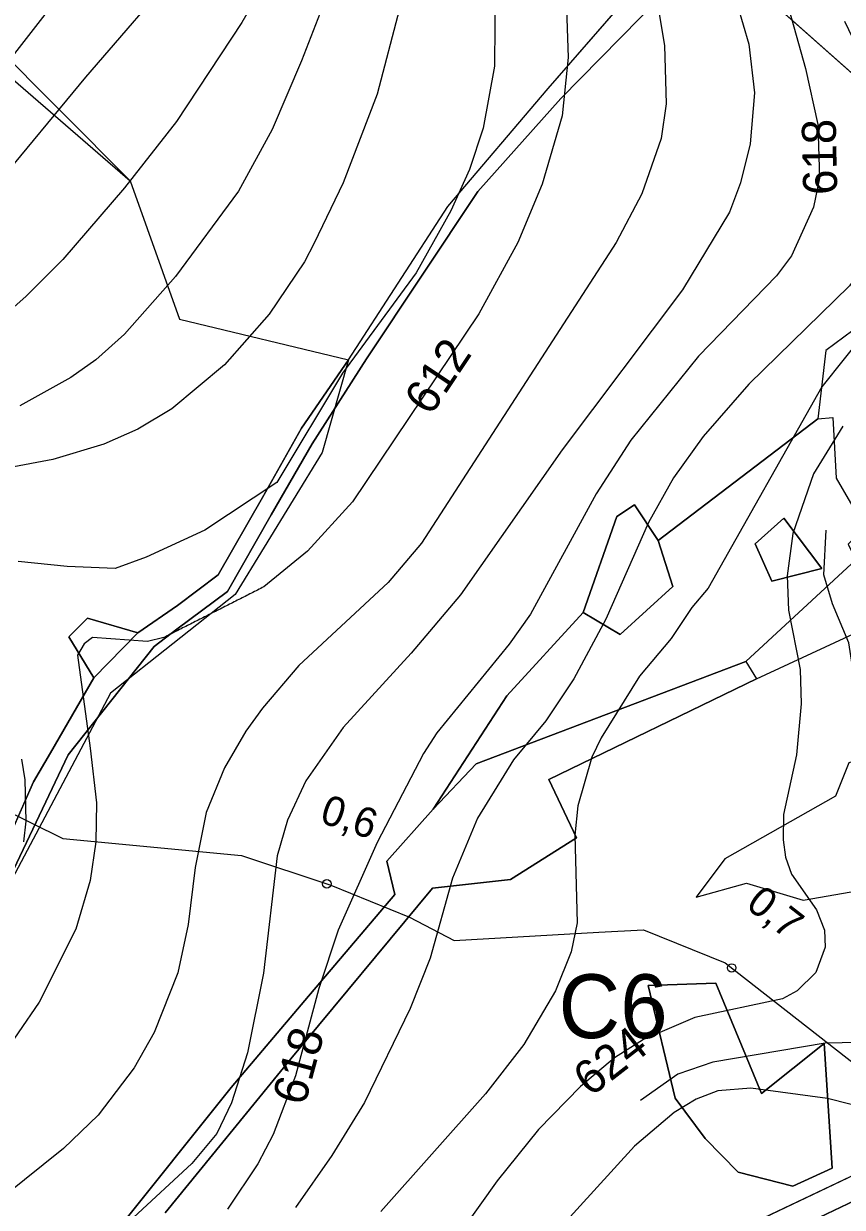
# Model space of a CAD drawing. Extents: x -709418 to -703832, y -1161719 to -1157826.
# Drawn here: x -706671.8 to -706479.4, y -1159557.8 to -1159279.6 of the extents above; entities that cross this region are included whole.
import ezdxf

# ---------------------------------------------------------------- set-up
doc = ezdxf.new("R2010")
doc.units = 0
for name, color, linetype in [('102_obvod PÚ', 7, 'Continuous'), ('106_zastavitelné plochy', 7, 'Continuous'), ('120_vrstevnice hlavní', 7, 'Continuous'), ('121_vrstevnice hlavní_popis', 7, 'Continuous'), ('122_vrstevnice základní', 7, 'Continuous'), ('124_vrstevnice doplňková', 7, 'Continuous'), ('201_orná půda_KN', 7, 'Continuous'), ('206_TTP_KN', 7, 'Continuous'), ('210_ostatní plocha_KN', 7, 'Continuous'), ('301_polní cesta_stav', 7, 'Continuous'), ('302_polní cesta_stav_popis', 7, 'Continuous'), ('Trasa-Hlavni  staniceni', 7, 'Continuous')]:
    doc.layers.add(name, color=color, linetype=linetype)

# ---------------------------------------------------------------- blocks, each defined once
blk = doc.blocks.new('_kolecko-HB')
blk.add_circle((0, 0), 0.5)

msp = doc.modelspace()

# ---------------------------------------------------------------- linework, layer by layer
at = {"layer": '102_obvod PÚ'}
for points in [[(-706510.59, -1159261.54), (-706471.62, -1159296.18)], [(-706679.32, -1159283.86), (-706646.77, -1159316.53), (-706635.13, -1159349.04), (-706595.43, -1159358.62), (-706572.12, -1159322.59), (-706548.56, -1159294.84), (-706527.81, -1159271.07)], [(-706476.96, -1159351.76), (-706483.3, -1159356.44), (-706485.18, -1159372.52), (-706481.64, -1159372.18), (-706480.87, -1159386.41), (-706474.14, -1159398.05)], [(-706476.22, -1159405.66), (-706502.09, -1159429.53), (-706499.55, -1159433.61), (-706475.77, -1159422.55)], [(-706477.88, -1159453.35), (-706480.96, -1159461.22), (-706506.97, -1159475.88), (-706513.77, -1159484.9), (-706501.93, -1159481.65), (-706488.59, -1159485.65), (-706471.9, -1159482.71)]]:
    msp.add_lwpolyline(points, dxfattribs=at)
at = {"layer": '106_zastavitelné plochy'}
msp.add_lwpolyline([(-706813.66, -1159590.44), (-706782.3, -1159546.83), (-706735.26, -1159468.47), (-706721.2, -1159414.52), (-706695.54, -1159419.88), (-706689.26, -1159404.94), (-706693.14, -1159374.31), (-706702.27, -1159366.26), (-706692.33, -1159328.63), (-706684.03, -1159304.11), (-706680.78, -1159287.17), (-706646.77, -1159316.53), (-706635.13, -1159349.04), (-706595.43, -1159358.62), (-706601.6, -1159380.41), (-706622.05, -1159413.8), (-706651.36, -1159436.97), (-706699.08, -1159526.92), (-706830.66, -1159663.21)], dxfattribs=at)
at = {"layer": '120_vrstevnice hlavní'}
for points in [[(-706584.34, -1159163.53), (-706594.38, -1159174.88), (-706602.93, -1159186.07), (-706632.88, -1159235.01), (-706641.69, -1159248.46), (-706666.83, -1159277.46), (-706686.12, -1159302.17)], [(-706560.97, -1159270.12), (-706561.11, -1159289.57), (-706563.83, -1159304.16), (-706566.98, -1159313.88), (-706571.41, -1159323.61), (-706579.56, -1159338.2), (-706596.87, -1159361.79), (-706612.27, -1159387.45)], [(-706478.88, -1159278.99), (-706472.3, -1159292.72), (-706468.01, -1159306.45), (-706467.16, -1159315.6), (-706468.16, -1159324.75), (-706472.3, -1159333.91), (-706477.74, -1159341.2), (-706501.34, -1159364.37), (-706512.06, -1159376.67), (-706519.07, -1159386.39), (-706524.93, -1159396.83), (-706534.94, -1159419.57), (-706542.52, -1159433.58), (-706549.1, -1159443.45), (-706556.68, -1159452.61), (-706565.12, -1159466.33), (-706570.98, -1159480.49), (-706576.28, -1159499.23), (-706580.99, -1159511.1), (-706591.69, -1159533.16), (-706599.36, -1159545.61), (-706607.91, -1159557.89)], [(-706612.27, -1159387.46), (-706629.24, -1159398.66), (-706643.01, -1159405.02)], [(-706643.01, -1159405.02), (-706650.29, -1159407.66), (-706661.58, -1159407.24), (-706673.06, -1159406.06)], [(-706672.26, -1159452.47), (-706671.55, -1159457.32), (-706671.26, -1159467.04), (-706671.83, -1159471.9)]]:
    msp.add_lwpolyline(points, dxfattribs=at)
msp.add_open_spline([(-706612.27, -1159387.45), (-706612.27, -1159387.46)], degree=1, dxfattribs=at)
at = {"layer": '122_vrstevnice základní'}
for points in [[(-706587.47, -1159188.67), (-706601.97, -1159213.6), (-706619.11, -1159243.88), (-706633.83, -1159265.03), (-706657.26, -1159292.17), (-706678.55, -1159317.89)], [(-706366.47, -1159270.41), (-706397.37, -1159221.78), (-706407.38, -1159209.77), (-706413.67, -1159203.62), (-706420.53, -1159198.33), (-706429.11, -1159193.9), (-706435.98, -1159192.18), (-706448.85, -1159190.89), (-706463.72, -1159192.18), (-706495.9, -1159204.33), (-706525.65, -1159220.92), (-706535.66, -1159230.36), (-706540.67, -1159237.23), (-706543.67, -1159246.38), (-706544.81, -1159257.82), (-706543.81, -1159287.57), (-706545.24, -1159301.3), (-706549.96, -1159317.32), (-706555.68, -1159331.05), (-706564.83, -1159347.78), (-706594.53, -1159392.02), (-706605.09, -1159403.59), (-706615.32, -1159411.99)], [(-706590.33, -1159211.59), (-706594.67, -1159221.73), (-706609.26, -1159257.6), (-706614.97, -1159269.6), (-706620.54, -1159279.31), (-706635.83, -1159302.6), (-706648.12, -1159318.17), (-706662.55, -1159335.03), (-706671.26, -1159343.75), (-706679.55, -1159351.03), (-706688.69, -1159357.75), (-706694.69, -1159361.32), (-706708.98, -1159367.75), (-706726.12, -1159373.03), (-706741.26, -1159376.46), (-706746.98, -1159378.75), (-706754.27, -1159383.75), (-706758.41, -1159388.32), (-706761.12, -1159393.32), (-706761.12, -1159398.46), (-706758.27, -1159408.46), (-706754.12, -1159416.46), (-706746.27, -1159438.04)], [(-706596.61, -1159261.98), (-706598.8, -1159268.49), (-706606.49, -1159288.36), (-706613.4, -1159304.48), (-706621.3, -1159318.96), (-706636.1, -1159339.04), (-706648.12, -1159352.6), (-706654.83, -1159358.6), (-706660.69, -1159362.75), (-706672.69, -1159369.46)], [(-706495.76, -1159262.68), (-706488.04, -1159290.14), (-706485.18, -1159303.3), (-706484.75, -1159315.89), (-706486.18, -1159322.75), (-706491.33, -1159334.19), (-706494.9, -1159338.91), (-706513.21, -1159357.79), (-706529.08, -1159377.52), (-706537.23, -1159390.11), (-706552.68, -1159418.43), (-706557.68, -1159425.43), (-706574.7, -1159446.31), (-706577.85, -1159451.18), (-706588.72, -1159472.06), (-706597.87, -1159492.65), (-706602.45, -1159506.38), (-706607.89, -1159526.89), (-706613.17, -1159540.7), (-706616.75, -1159547.57), (-706623.9, -1159558.29)], [(-706524.22, -1159266.4), (-706521.22, -1159284.71), (-706520.79, -1159298.44), (-706521.93, -1159306.59), (-706526.51, -1159319.6), (-706532.51, -1159331.05), (-706578.28, -1159401.69), (-706586.14, -1159410.99), (-706607.09, -1159430.51), (-706615.66, -1159440.48), (-706619.55, -1159445.89)], [(-706505.34, -1159270.69), (-706501.34, -1159284.42), (-706500.05, -1159295.86), (-706501.05, -1159307.88), (-706503.34, -1159317.03), (-706505.91, -1159323.89), (-706516.93, -1159342.2), (-706545.24, -1159379.81), (-706569.12, -1159413.85), (-706580.71, -1159427.58), (-706596.73, -1159445.03), (-706605.45, -1159457.61), (-706609.82, -1159466.82), (-706612.21, -1159475.19), (-706615.4, -1159502.81), (-706619.19, -1159521.55), (-706622.98, -1159533.3), (-706626.37, -1159540.48), (-706632.23, -1159547.55)], [(-706583.43, -1159276.13), (-706588.72, -1159296.15), (-706596.72, -1159317.05), (-706603.51, -1159331.23), (-706605.8, -1159335.59)], [(-706464.72, -1159278.13), (-706463.58, -1159287.28), (-706455.14, -1159306.59), (-706454.14, -1159311.31), (-706454.14, -1159321.32), (-706456, -1159328.19), (-706458.15, -1159332.76), (-706466.73, -1159344.49), (-706473.73, -1159351.78), (-706484.18, -1159364.94), (-706510.92, -1159412.28), (-706514.78, -1159416.85), (-706519.64, -1159424.15), (-706527.08, -1159433.01), (-706536.09, -1159447.46), (-706538.23, -1159452.03), (-706541.52, -1159463.48), (-706542.24, -1159470.34), (-706541.67, -1159490.93), (-706543.1, -1159497.8), (-706546.82, -1159506.95), (-706554.25, -1159519.54), (-706563.26, -1159531.12), (-706587.83, -1159558.83)], [(-706605.8, -1159335.59), (-706614.06, -1159347.93), (-706624.59, -1159359.77), (-706636.97, -1159370.18), (-706644.97, -1159374.89), (-706652.97, -1159378.46), (-706664.97, -1159382.03), (-706710.41, -1159390.6)], [(-706479.31, -1159374.24), (-706486.18, -1159385.39), (-706491.04, -1159399.41), (-706492.33, -1159409.42), (-706492.04, -1159417.43), (-706489.32, -1159431.44), (-706489.04, -1159439.45), (-706490.18, -1159451.46), (-706493.19, -1159465.48), (-706493.33, -1159471.48), (-706492.76, -1159475.49), (-706491.33, -1159479.49), (-706485.46, -1159487.93), (-706483.6, -1159492.65), (-706483.46, -1159496.65), (-706485.6, -1159502.66), (-706490.04, -1159506.95), (-706493.47, -1159508.81), (-706514.07, -1159513.24), (-706526.08, -1159518.39), (-706532.94, -1159522.68), (-706540.95, -1159529.4), (-706550.82, -1159539.56), (-706560.54, -1159551.57), (-706572.7, -1159568.73)], [(-706638.83, -1159423.89), (-706642.67, -1159424.85), (-706655.58, -1159423.93), (-706657.54, -1159425.41), (-706659.12, -1159428.04), (-706656.12, -1159449.89)], [(-706619.55, -1159445.89), (-706624.59, -1159454.52), (-706628.86, -1159465.05), (-706631.5, -1159477.96), (-706633.14, -1159491.38), (-706635.55, -1159502.75), (-706641.12, -1159516.75), (-706645.83, -1159525.04), (-706654.26, -1159536.18), (-706662.4, -1159544.04), (-706676.4, -1159555.18), (-706692.69, -1159566.19), (-706699.83, -1159571.9), (-706705.34, -1159576.79), (-706711.29, -1159582.62)], [(-706656.12, -1159449.89), (-706654.69, -1159462.75), (-706654.83, -1159471.9), (-706656.12, -1159481.04), (-706659.55, -1159492.47), (-706668.12, -1159509.61), (-706678.12, -1159524.04), (-706689.55, -1159537.18), (-706697.83, -1159544.61), (-706711.55, -1159554.61), (-706730.35, -1159570.68), (-706739.13, -1159579.22)], [(-706355.55, -1159626.14), (-706361.94, -1159611.03), (-706370.77, -1159595.62), (-706381.92, -1159582.89), (-706393.36, -1159573.74), (-706402.51, -1159568.59), (-706423.11, -1159559.15), (-706445.99, -1159545.71), (-706469.73, -1159535.7), (-706472.73, -1159534.84), (-706482.89, -1159532.27), (-706500.91, -1159529.83), (-706508.63, -1159530.41), (-706513.78, -1159532.41), (-706518.93, -1159535.55), (-706528.22, -1159543.42), (-706546.53, -1159563.58), (-706555.68, -1159572.74), (-706584.55, -1159598.12)], [(-706681.48, -1159586.27), (-706673.81, -1159580.61), (-706655.85, -1159567.77), (-706645.98, -1159560.2), (-706632.23, -1159547.56)]]:
    msp.add_lwpolyline(points, dxfattribs=at)
for points in [[(-706605.8, -1159335.59), (-706605.8, -1159335.59)], [(-706615.33, -1159411.99), (-706638.83, -1159423.89)], [(-706615.32, -1159411.99), (-706615.33, -1159411.99)], [(-706619.55, -1159445.89), (-706619.55, -1159445.89)], [(-706632.23, -1159547.56), (-706632.23, -1159547.55)]]:
    msp.add_open_spline(points, degree=1, dxfattribs=at)
at = {"layer": '124_vrstevnice doplňková'}
for points in [[(-706440.84, -1159431.58), (-706448.42, -1159442.31), (-706455.43, -1159456.04), (-706458.58, -1159460.33), (-706461.72, -1159462.05), (-706468.63, -1159462.31), (-706471.45, -1159460.61), (-706474.73, -1159456.9), (-706476.45, -1159442.59), (-706476.45, -1159434.3), (-706477.88, -1159425.15), (-706481.74, -1159415.99), (-706483.74, -1159409.13), (-706483.17, -1159398.69)], [(-706397.22, -1159559.29), (-706425.97, -1159541.56), (-706443.7, -1159528.83), (-706454.57, -1159523.54), (-706463.44, -1159520.82), (-706475.45, -1159519.11), (-706483.46, -1159519.25), (-706509.8, -1159523.7), (-706518.07, -1159526.54), (-706526.79, -1159532.69)]]:
    msp.add_lwpolyline(points, dxfattribs=at)
at = {"layer": '201_orná půda_KN'}
for points in [[(-706638.56, -1159559.13), (-706609, -1159522.95), (-706575.74, -1159482.78), (-706557.4, -1159480.74), (-706541.85, -1159470.97), (-706548.4, -1159457.26), (-706499.55, -1159433.61), (-706475.77, -1159422.55), (-706464.19, -1159449.36), (-706477.88, -1159453.35), (-706480.96, -1159461.22), (-706506.97, -1159475.88), (-706513.77, -1159484.9), (-706501.93, -1159481.65), (-706488.59, -1159485.65), (-706471.9, -1159482.71), (-706457.67, -1159473.84), (-706441.19, -1159468.39), (-706441.87, -1159444.95), (-706401.87, -1159429.12), (-706406.54, -1159405.11), (-706400.67, -1159404.71), (-706343.29, -1159392.1)], [(-706525.01, -1159505.68), (-706518.69, -1159532.18), (-706511.61, -1159541.69), (-706503.91, -1159549.58), (-706491.04, -1159552.86), (-706481.78, -1159548.65), (-706483.64, -1159519.33), (-706498.41, -1159531.07), (-706509.15, -1159505.13), (-706525.01, -1159505.68)], [(-706352.85, -1159517.15), (-706391.81, -1159525.36), (-706421.49, -1159531.99), (-706450.7, -1159537.9), (-706523.06, -1159572.25), (-706542.97, -1159576.56), (-706593.1, -1159617.45), (-706606.85, -1159614.86), (-706610.6, -1159627.21), (-706667.35, -1159673.86), (-706698.79, -1159694.01), (-706718.6, -1159677.79), (-706741.65, -1159667.26)]]:
    msp.add_lwpolyline(points, dxfattribs=at)
at = {"layer": '206_TTP_KN'}
for p, q in [((-706545.57, -1159297.24), (-706510.59, -1159261.54)), ((-706510.59, -1159261.54), (-706471.62, -1159296.18)), ((-706565.08, -1159319.04), (-706545.57, -1159297.24)), ((-706591.24, -1159358.36), (-706565.08, -1159319.04)), ((-706476.96, -1159351.76), (-706483.3, -1159356.44)), ((-706483.3, -1159356.44), (-706485.18, -1159372.52)), ((-706604, -1159378.36), (-706591.24, -1159358.36)), ((-706485.18, -1159372.52), (-706522.65, -1159401.12)), ((-706613.6, -1159395.06), (-706604, -1159378.36)), ((-706528.22, -1159392.7), (-706532.36, -1159395.42)), ((-706522.65, -1159401.12), (-706528.22, -1159392.7)), ((-706623.91, -1159413.11), (-706613.6, -1159395.06)), ((-706532.36, -1159395.42), (-706540.28, -1159418.04)), ((-706635.79, -1159421.93), (-706623.91, -1159413.11)), ((-706540.28, -1159418.04), (-706558.21, -1159437.64)), ((-706641.11, -1159426.03), (-706635.79, -1159421.93)), ((-706661.34, -1159451.5), (-706641.11, -1159426.03)), ((-706558.21, -1159437.64), (-706575.55, -1159464.22)), ((-706678.48, -1159487.49), (-706661.34, -1159451.5)), ((-706575.55, -1159464.22), (-706586.42, -1159476.45)), ((-706586.42, -1159476.45), (-706584.53, -1159484.27)), ((-706584.53, -1159484.27), (-706605.73, -1159509.23)), ((-706605.73, -1159509.23), (-706623, -1159529.64)), ((-706623, -1159529.64), (-706652.97, -1159567.04)), ((-706520.28, -1159576.96), (-706443.5, -1159540.62))]:
    msp.add_line(p, q, dxfattribs=at)
msp.add_lwpolyline([(-706679.32, -1159283.86), (-706646.77, -1159316.53), (-706635.13, -1159349.04), (-706595.43, -1159358.62), (-706606.47, -1159374.72), (-706615.68, -1159390.99), (-706626.1, -1159409.19), (-706635.63, -1159416.35), (-706644.96, -1159422.77), (-706656.77, -1159419.33), (-706661.16, -1159423.77), (-706655.31, -1159433.39), (-706665.45, -1159450.99), (-706669.45, -1159457.84), (-706683.72, -1159490.02)], dxfattribs=at)
at = {"layer": '210_ostatní plocha_KN'}
for p, q in [((-706510.59, -1159261.54), (-706545.57, -1159297.24)), ((-706548.56, -1159294.84), (-706527.81, -1159271.07)), ((-706572.12, -1159322.59), (-706548.56, -1159294.84)), ((-706545.57, -1159297.24), (-706565.08, -1159319.04)), ((-706565.08, -1159319.04), (-706591.24, -1159358.36)), ((-706595.43, -1159358.62), (-706572.12, -1159322.59)), ((-706606.47, -1159374.72), (-706595.43, -1159358.62)), ((-706591.24, -1159358.36), (-706604, -1159378.36)), ((-706615.68, -1159390.99), (-706606.47, -1159374.72)), ((-706604, -1159378.36), (-706613.6, -1159395.06)), ((-706626.1, -1159409.19), (-706615.68, -1159390.99)), ((-706532.36, -1159395.42), (-706528.22, -1159392.7)), ((-706528.22, -1159392.7), (-706522.65, -1159401.12)), ((-706613.6, -1159395.06), (-706623.91, -1159413.11)), ((-706540.28, -1159418.04), (-706532.36, -1159395.42)), ((-706499.87, -1159401.86), (-706493.13, -1159395.86)), ((-706493.13, -1159395.86), (-706484.24, -1159407.67)), ((-706522.65, -1159401.12), (-706519.23, -1159411.9)), ((-706495.98, -1159410.67), (-706499.87, -1159401.86)), ((-706635.63, -1159416.35), (-706626.1, -1159409.19)), ((-706484.24, -1159407.67), (-706495.98, -1159410.67)), ((-706623.91, -1159413.11), (-706635.79, -1159421.93)), ((-706519.23, -1159411.9), (-706531.64, -1159423.18)), ((-706644.96, -1159422.77), (-706635.63, -1159416.35)), ((-706531.64, -1159423.18), (-706540.28, -1159418.04)), ((-706661.16, -1159423.77), (-706656.77, -1159419.33)), ((-706656.77, -1159419.33), (-706644.96, -1159422.77)), ((-706655.31, -1159433.39), (-706661.16, -1159423.77)), ((-706655.31, -1159433.39), (-706644.96, -1159422.77)), ((-706644.96, -1159422.77), (-706655.31, -1159433.39)), ((-706635.79, -1159421.93), (-706641.11, -1159426.03)), ((-706641.11, -1159426.03), (-706661.34, -1159451.5)), ((-706565.41, -1159453.59), (-706502.09, -1159429.53)), ((-706502.09, -1159429.53), (-706499.55, -1159433.61)), ((-706665.45, -1159450.99), (-706655.31, -1159433.39)), ((-706499.55, -1159433.61), (-706548.4, -1159457.26)), ((-706661.34, -1159451.5), (-706678.48, -1159487.49)), ((-706669.45, -1159457.84), (-706665.45, -1159450.99)), ((-706575.55, -1159464.22), (-706565.41, -1159453.59)), ((-706548.4, -1159457.26), (-706541.85, -1159470.97)), ((-706683.72, -1159490.02), (-706669.45, -1159457.84)), ((-706586.42, -1159476.45), (-706575.55, -1159464.22)), ((-706541.85, -1159470.97), (-706557.4, -1159480.74)), ((-706584.53, -1159484.27), (-706586.42, -1159476.45)), ((-706557.4, -1159480.74), (-706575.74, -1159482.78)), ((-706575.74, -1159482.78), (-706609, -1159522.95)), ((-706605.73, -1159509.23), (-706584.53, -1159484.27)), ((-706525.01, -1159505.68), (-706509.15, -1159505.13)), ((-706518.69, -1159532.18), (-706525.01, -1159505.68)), ((-706509.15, -1159505.13), (-706498.41, -1159531.07)), ((-706623, -1159529.64), (-706605.73, -1159509.23)), ((-706498.41, -1159531.07), (-706483.64, -1159519.33)), ((-706483.64, -1159519.33), (-706481.78, -1159548.65)), ((-706609, -1159522.95), (-706638.56, -1159559.13)), ((-706652.97, -1159567.04), (-706623, -1159529.64)), ((-706511.61, -1159541.69), (-706518.69, -1159532.18)), ((-706523.06, -1159572.25), (-706450.7, -1159537.9)), ((-706443.5, -1159540.62), (-706520.28, -1159576.96)), ((-706503.91, -1159549.58), (-706511.61, -1159541.69)), ((-706481.78, -1159548.65), (-706491.04, -1159552.86)), ((-706491.04, -1159552.86), (-706503.91, -1159549.58))]:
    msp.add_line(p, q, dxfattribs=at)
for points in [[(-706575.55, -1159464.22), (-706558.21, -1159437.64), (-706540.28, -1159418.04), (-706531.64, -1159423.18), (-706519.23, -1159411.9), (-706522.65, -1159401.12), (-706485.18, -1159372.52), (-706481.64, -1159372.18), (-706480.87, -1159386.41), (-706474.14, -1159398.05), (-706478.05, -1159401.96), (-706476.22, -1159405.66), (-706502.09, -1159429.53), (-706565.41, -1159453.59), (-706575.55, -1159464.22)], [(-706499.87, -1159401.86), (-706495.98, -1159410.67), (-706484.24, -1159407.67), (-706493.13, -1159395.86), (-706499.87, -1159401.86)]]:
    msp.add_lwpolyline(points, dxfattribs=at)
at = {"layer": '301_polní cesta_stav'}
msp.add_lwpolyline([(-706700.03, -1159452.67), (-706662.55, -1159471.15), (-706620.57, -1159475.14), (-706599.58, -1159482.14), (-706581.08, -1159489.63), (-706570.59, -1159495.12), (-706536.6, -1159493.13), (-706526.11, -1159492.63), (-706506.9, -1159500.4), (-706458.92, -1159537.86), (-706389.39, -1159524.44), (-706286.05, -1159515.43)], dxfattribs=at)

# ---------------------------------------------------------------- block references
at = {"layer": 'Trasa-Hlavni  staniceni', "xscale": 1.9999999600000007, "yscale": 1.9999999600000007}
for p, rotation in [((-706600.55, -1159481.81), -18.424200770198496), ((-706505.4, -1159501.57), -37.981373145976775)]:
    msp.add_blockref('_kolecko-HB', p, dxfattribs=dict(at, rotation=rotation))

# ---------------------------------------------------------------- texts
at = {"layer": '121_vrstevnice hlavní_popis'}
for s, rotation, p in [('618', 91.2424, (-706480.57, -1159319.78)), ('612', 56.3215, (-706576.15, -1159372.05)), ('618', 74.8468, (-706605.73, -1159534.18)), ('624', 37.8572, (-706538.57, -1159532.04))]:
    msp.add_text(s, height=8, rotation=rotation, dxfattribs=at).set_placement(p)
at = {"layer": '302_polní cesta_stav_popis'}
msp.add_text('C6', height=15, dxfattribs=at).set_placement((-706546.08, -1159518.06))
at = {"layer": 'Trasa-Hlavni  staniceni'}
for s, rotation, p in [('0,6', 341.5758, (-706602.48, -1159467.28)), ('0,7', 322.0186, (-706502.35, -1159487.23))]:
    msp.add_text(s, height=7, rotation=rotation, dxfattribs=at).set_placement(p)

doc.saveas('drawing.dxf')
